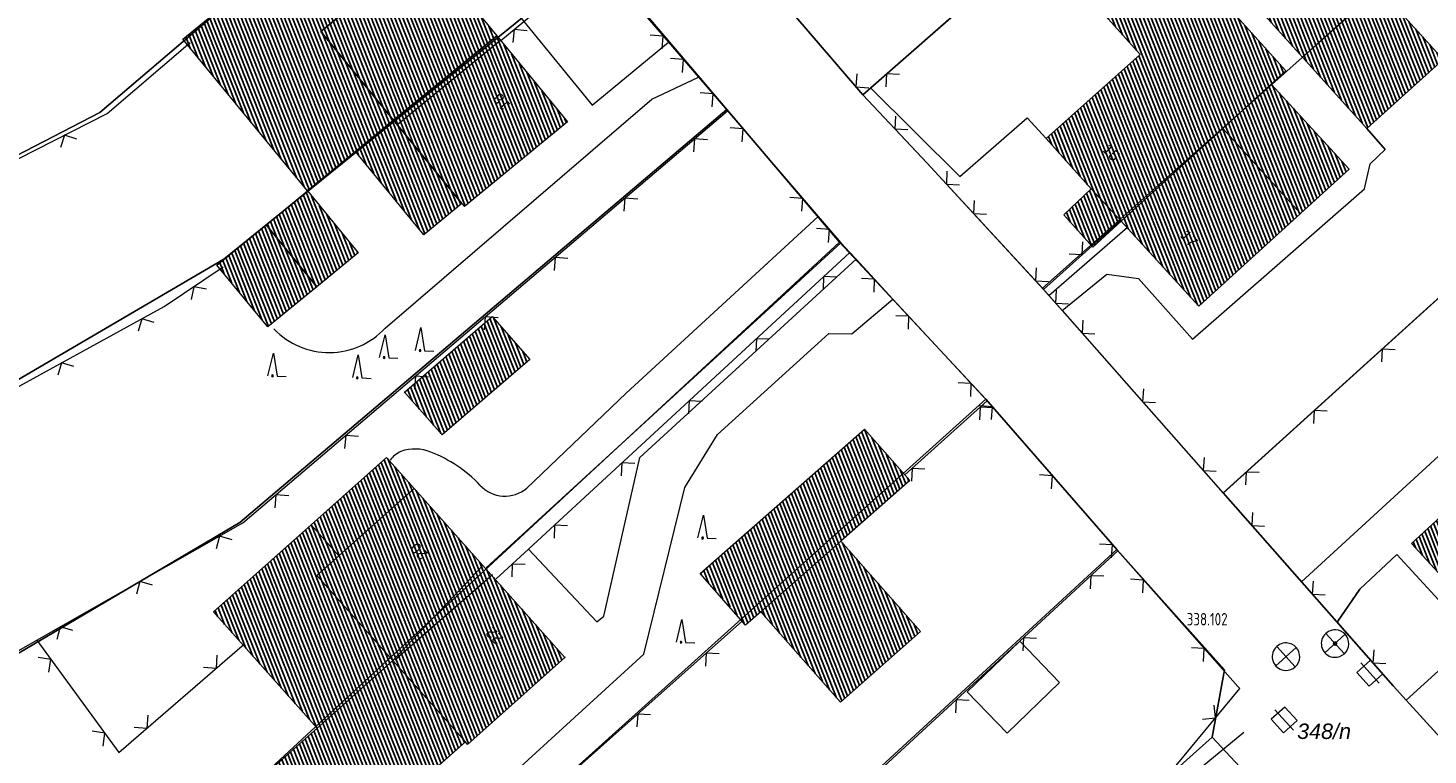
# Model space of a CAD drawing. Header units: metres. Extents: x 345144 to 348639, y 5629211 to 5635235.
# Tile 852 of 1056: x 347564 to 347641, y 5630741 to 5630780. Entities that reach past the tile are written whole.
import ezdxf
from ezdxf.enums import TextEntityAlignment as Align

# ---------------------------------------------------------------- set-up
doc = ezdxf.new("R2010")
doc.units = ezdxf.units.M
doc.header["$MEASUREMENT"] = 0
for name, color, linetype in [('028 Geländeform', 7, 'Continuous'), ('065-066 Ver_Entsorgung', 7, 'Continuous'), ('065-066 Ver_Entsorgung Ausg.', 7, 'Continuous'), ('081-083 Topographie', 7, 'Continuous'), ('AX Flurstück', 7, 'Continuous'), ('AX Gebäude', 7, 'Continuous'), ('Definitionslinie', 7, 'Continuous'), ('MG Präsentationsobjekt - Linie', 7, 'Continuous'), ('Präsentationsobjekt -Text (punktförmig)', 7, 'Continuous')]:
    doc.layers.add(name, color=color, linetype=linetype)
doc.styles.add('ARIAL', font='arial.ttf', dxfattribs={"height": 1})
doc.styles.add('ARIALIT', font='ariali.ttf', dxfattribs={"height": 1})
doc.styles.add('DIN-6776-IT', font='txt', dxfattribs={"height": 1})
pattern_1 = [(111.5294117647, (0, 0), (-0.186045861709, -0.07339575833), [])]

# ---------------------------------------------------------------- blocks, each defined once
blk = doc.blocks.new('alk_3504_nrw')
at = {"color": 134, "lineweight": 5, "true_color": 0x00b2b2, "flags": 128}
for points in [[(-0.729333, -0.684), (-0.707333, -0.707333), (0.707333, 0.707333)], [(-0.707333, 0.707333), (0.707333, -0.707333)]]:
    blk.add_lwpolyline(points, dxfattribs=at)
at = {"color": 134, "lineweight": 5, "true_color": 0x00b2b2}
for start, end in [(90, -90), (-90, 90)]:
    blk.add_arc((0, 0), 1, start, end, dxfattribs=at)
blk = doc.blocks.new('alk_043x_nrw')
h = blk.add_hatch(color=7)
edge = h.paths.add_edge_path(flags=0)
edge.add_arc((0, 0), 1, 180, 360, ccw=False)
edge.add_arc((0, 0), 1, 0, 180, ccw=False)
blk = doc.blocks.new('alk_7200_nrwx2')
at = {"true_color": 0x2e2e2e}
h = blk.add_hatch(color=250, dxfattribs=at)
edge = h.paths.add_edge_path(flags=0)
edge.add_arc((-0.020544, -0.388118), 0.055525, 180, 360, ccw=False)
edge.add_arc((-0.020544, -0.388118), 0.055525, 0, 180, ccw=False)
at = {"color": 250, "lineweight": 5, "true_color": 0x2e2e2e, "flags": 128}
blk.add_lwpolyline([(-0.298168, -0.388118), (-0.020544, 1), (0.257079, -0.388118), (0.812326, -0.388118)], dxfattribs=at)
blk.add_lwpolyline([(-0.298168, -0.388118), (-0.020544, 1), (0.257079, -0.388118), (0.812326, -0.388118)], dxfattribs=at)
at = {"color": 250, "lineweight": 5, "true_color": 0x2e2e2e}
for start, end in [(0, 180), (180, 0)]:
    blk.add_arc((-0.020544, -0.388118), 0.055525, start, end, dxfattribs=at)
blk = doc.blocks.new('3488_swc')
at = {"color": 7, "lineweight": 5, "flags": 128}
for points in [[(1, 0), (-1, 0)], [(0.666667, 0.666667), (-0.666667, 0.666667), (-0.666667, -0.666667), (0.666667, -0.666667), (0.666667, 0.666667)]]:
    blk.add_lwpolyline(points, dxfattribs=at)

msp = doc.modelspace()

# ---------------------------------------------------------------- hatches: boundary and pattern name
at = {"layer": 'AX Gebäude', "true_color": 0x4f4f4f}
h = msp.add_hatch(dxfattribs=at)
h.set_pattern_fill('_USER', color=251, scale=0.2, angle=111.52941176, style=0, pattern_type=0)
h.set_pattern_definition(pattern_1)
h.paths.add_polyline_path([(347582.304, 5630773.556), (347579.678, 5630771.401), (347572.883, 5630779.681), (347580.297, 5630785.765), (347583.116, 5630782.33), (347580.403, 5630780.105), (347584.379, 5630775.259)], flags=0)
h = msp.add_hatch(dxfattribs=at)
h.set_pattern_fill('_USER', color=251, scale=0.2, angle=111.52941176, style=0, pattern_type=0)
h.set_pattern_definition(pattern_1)
h.paths.add_polyline_path([(347633.98, 5630778.711), (347631.603, 5630781.343), (347636.43, 5630785.701), (347638.807, 5630783.069), (347638.147, 5630782.473)], flags=0)
h = msp.add_hatch(dxfattribs=at)
h.set_pattern_fill('_USER', color=251, scale=0.2, angle=111.52941176, style=0, pattern_type=0)
h.set_pattern_definition(pattern_1)
h.paths.add_polyline_path([(347583.116, 5630782.33), (347586.032, 5630784.723), (347590.008, 5630779.878), (347584.379, 5630775.259), (347580.403, 5630780.105)], flags=0)
h = msp.add_hatch(dxfattribs=at)
h.set_pattern_fill('_USER', color=251, scale=0.2, angle=111.52941176, style=0, pattern_type=0)
h.set_pattern_definition(pattern_1)
h.paths.add_polyline_path([(347622.445, 5630771.51), (347619.995, 5630774.262), (347625.134, 5630778.846), (347622.76, 5630781.494), (347626.765, 5630784.994), (347631.063, 5630780.196), (347633.075, 5630777.953), (347632.283, 5630777.235), (347629.631, 5630774.813), (347624.09, 5630769.751)], flags=0)
h = msp.add_hatch(dxfattribs=at)
h.set_pattern_fill('_USER', color=251, scale=0.2, angle=111.52941176, style=0, pattern_type=0)
h.set_pattern_definition(pattern_1)
h.paths.add_polyline_path([(347633.98, 5630778.711), (347638.147, 5630782.473), (347641.663, 5630778.58), (347637.495, 5630774.817)], flags=0)
h = msp.add_hatch(dxfattribs=at)
h.set_pattern_fill('_USER', color=251, scale=0.2, angle=111.52941176, style=0, pattern_type=0)
h.set_pattern_definition(pattern_1)
h.paths.add_polyline_path([(347584.379, 5630775.259), (347590.008, 5630779.878), (347593.872, 5630775.17), (347588.243, 5630770.551), (347588.105, 5630770.719)], flags=0)
h = msp.add_hatch(dxfattribs=at)
h.set_pattern_fill('_USER', color=251, scale=0.2, angle=111.52941176, style=0, pattern_type=0)
h.set_pattern_definition(pattern_1)
h.paths.add_polyline_path([(347632.283, 5630777.235), (347636.525, 5630772.585), (347633.875, 5630770.166), (347629.631, 5630774.813)], flags=0)
h = msp.add_hatch(dxfattribs=at)
h.set_pattern_fill('_USER', color=251, scale=0.2, angle=111.52941176, style=0, pattern_type=0)
h.set_pattern_definition(pattern_1)
h.paths.add_polyline_path([(347584.379, 5630775.259), (347588.105, 5630770.719), (347586.03, 5630769.015), (347582.304, 5630773.556)], flags=0)
h = msp.add_hatch(dxfattribs=at)
h.set_pattern_fill('_USER', color=251, scale=0.2, angle=111.52941176, style=0, pattern_type=0)
h.set_pattern_definition(pattern_1)
h.paths.add_polyline_path([(347633.875, 5630770.166), (347628.335, 5630765.106), (347624.09, 5630769.751), (347629.631, 5630774.813)], flags=0)
h = msp.add_hatch(dxfattribs=at)
h.set_pattern_fill('_USER', color=251, scale=0.2, angle=111.52941176, style=0, pattern_type=0)
h.set_pattern_definition(pattern_1)
h.paths.add_polyline_path([(347577.418, 5630769.547), (347579.678, 5630771.401), (347582.447, 5630768.026), (347580.187, 5630766.172)], flags=0)
h = msp.add_hatch(dxfattribs=at)
h.set_pattern_fill('_USER', color=251, scale=0.2, angle=111.52941176, style=0, pattern_type=0)
h.set_pattern_definition(pattern_1)
h.paths.add_polyline_path([(347622.445, 5630771.51), (347624.09, 5630769.751), (347622.546, 5630768.334), (347620.956, 5630770.09)], flags=0)
h = msp.add_hatch(dxfattribs=at)
h.set_pattern_fill('_USER', color=251, scale=0.2, angle=111.52941176, style=0, pattern_type=0)
h.set_pattern_definition(pattern_1)
h.paths.add_polyline_path([(347580.187, 5630766.172), (347577.512, 5630763.976), (347574.742, 5630767.351), (347577.418, 5630769.547)], flags=0)
h = msp.add_hatch(dxfattribs=at)
h.set_pattern_fill('_USER', color=251, scale=0.2, angle=111.52941176, style=0, pattern_type=0)
h.set_pattern_definition(pattern_1)
h.paths.add_polyline_path([(347584.968, 5630760.425), (347589.761, 5630764.543), (347591.81, 5630762.195), (347587.023, 5630758.085)], flags=0)
h = msp.add_hatch(dxfattribs=at)
h.set_pattern_fill('_USER', color=251, scale=0.2, angle=111.52941176, style=0, pattern_type=0)
h.set_pattern_definition(pattern_1)
h.paths.add_polyline_path([(347604.417, 5630748.431), (347603.592, 5630747.703), (347601.119, 5630750.51), (347610.074, 5630758.399), (347612.547, 5630755.592), (347608.793, 5630752.285)], flags=0)
h = msp.add_hatch(dxfattribs=at)
h.set_pattern_fill('_USER', color=251, scale=0.2, angle=111.52941176, style=0, pattern_type=0)
h.set_pattern_definition(pattern_1)
h.paths.add_polyline_path([(347579.885, 5630753.173), (347584.001, 5630756.844), (347585.509, 5630755.154), (347581.393, 5630751.483)], flags=0)
h = msp.add_hatch(dxfattribs=at)
h.set_pattern_fill('_USER', color=251, scale=0.2, angle=111.52941176, style=0, pattern_type=0)
h.set_pattern_definition(pattern_1)
h.paths.add_polyline_path([(347644.118, 5630747.601), (347639.93, 5630752.157), (347645.129, 5630756.936), (347649.317, 5630752.38)], flags=0)
h = msp.add_hatch(dxfattribs=at)
h.set_pattern_fill('_USER', color=251, scale=0.2, angle=111.52941176, style=0, pattern_type=0)
h.set_pattern_definition(pattern_1)
h.paths.add_polyline_path([(347581.393, 5630751.483), (347585.509, 5630755.154), (347589.254, 5630750.954), (347584.337, 5630745.757), (347580.188, 5630750.409)], flags=0)
h = msp.add_hatch(dxfattribs=at)
h.set_pattern_fill('_USER', color=251, scale=0.2, angle=111.52941176, style=0, pattern_type=0)
h.set_pattern_definition(pattern_1)
h.paths.add_polyline_path([(347584.337, 5630745.757), (347580.206, 5630742.074), (347574.55, 5630748.416), (347579.885, 5630753.173), (347581.393, 5630751.483), (347580.188, 5630750.409)], flags=0)
h = msp.add_hatch(dxfattribs=at)
h.set_pattern_fill('_USER', color=251, scale=0.2, angle=111.52941176, style=0, pattern_type=0)
h.set_pattern_definition(pattern_1)
h.paths.add_polyline_path([(347608.793, 5630752.285), (347613.144, 5630747.347), (347608.768, 5630743.492), (347604.417, 5630748.431)], flags=0)
h = msp.add_hatch(dxfattribs=at)
h.set_pattern_fill('_USER', color=251, scale=0.2, angle=111.52941176, style=0, pattern_type=0)
h.set_pattern_definition(pattern_1)
h.paths.add_polyline_path([(347588.297, 5630741.316), (347584.337, 5630745.757), (347589.254, 5630750.954), (347593.734, 5630745.931), (347588.413, 5630741.186)], flags=0)
h = msp.add_hatch(dxfattribs=at)
h.set_pattern_fill('_USER', color=251, scale=0.2, angle=111.52941176, style=0, pattern_type=0)
h.set_pattern_definition(pattern_1)
h.paths.add_polyline_path([(347588.297, 5630741.316), (347578.019, 5630732.202), (347577.893, 5630732.345), (347574.085, 5630736.615), (347580.206, 5630742.074), (347584.337, 5630745.757)], flags=0)

# ---------------------------------------------------------------- linework, layer by layer
at = {"layer": '081-083 Topographie', "color": 7, "linetype": 'Continuous', "lineweight": 5, "flags": 128}
for points in [[(347609.986, 5630776.659), (347610.412, 5630777.033), (347610.412, 5630777.033), (347615.922, 5630781.862), (347615.922, 5630781.862), (347651.075, 5630812.675)], [(347629.652, 5630754.909), (347669.238, 5630790.774)], [(347591.547, 5630788.648), (347587.624, 5630785.365), (347587.624, 5630785.365), (347591.491, 5630780.648), (347591.491, 5630780.648), (347595.224, 5630776.094), (347595.224, 5630776.094), (347599.384, 5630779.529)], [(347600.585, 5630787.618), (347605.991, 5630781.315), (347605.991, 5630781.315), (347609.986, 5630776.659)], [(347590.226, 5630779.608), (347591.491, 5630780.648), (347591.491, 5630780.648), (347595.552, 5630783.988)], [(347595.552, 5630783.988), (347599.384, 5630779.529), (347599.384, 5630779.529), (347601.023, 5630777.622), (347601.023, 5630777.622), (347602.611, 5630775.775)], [(347568.742, 5630775.625), (347573.271, 5630779.512)], [(347583.918, 5630763.918), (347598.481, 5630776.414), (347598.481, 5630776.414), (347601.023, 5630777.622)], [(347609.986, 5630776.659), (347613.504, 5630772.913), (347613.504, 5630772.913), (347615.601, 5630770.636), (347615.601, 5630770.636), (347619.848, 5630766.026)], [(347610.412, 5630777.033), (347615.288, 5630772.188), (347615.288, 5630772.188), (347618.955, 5630775.389), (347618.955, 5630775.389), (347619.995, 5630774.261)], [(347555.192, 5630768.737), (347568.742, 5630775.625)], [(347564.916, 5630746.871), (347576.158, 5630753.275), (347576.158, 5630753.275), (347602.611, 5630775.775)], [(347602.611, 5630775.775), (347607.553, 5630770.015), (347607.553, 5630770.015), (347608.79, 5630768.575), (347608.79, 5630768.575), (347609.277, 5630768.049)], [(347620.868, 5630764.868), (347623.311, 5630766.86), (347623.311, 5630766.86), (347625.029, 5630766.625), (347625.029, 5630766.625), (347627.991, 5630763.309), (347627.991, 5630763.309), (347637.373, 5630771.521), (347637.373, 5630771.521), (347637.682, 5630772.892), (347637.682, 5630772.892), (347638.498, 5630773.664), (347638.498, 5630773.664), (347637.495, 5630774.817)], [(347591.661, 5630755.181), (347597.073, 5630760.366), (347597.073, 5630760.366), (347607.553, 5630770.015)], [(347619.848, 5630766.026), (347624.082, 5630769.828)], [(347620.137, 5630765.697), (347624.428, 5630769.431)], [(347589.441, 5630750.823), (347608.79, 5630768.575)], [(347589.978, 5630750.228), (347591.739, 5630751.837), (347591.739, 5630751.837), (347609.277, 5630768.049)], [(347591.739, 5630751.837), (347595.478, 5630747.868), (347595.478, 5630747.868), (347595.862, 5630748.181), (347595.862, 5630748.181), (347597.811, 5630756.842), (347597.811, 5630756.842), (347609.625, 5630767.673)], [(347609.277, 5630768.049), (347609.625, 5630767.673), (347609.625, 5630767.673), (347611.635, 5630765.502), (347611.635, 5630765.502), (347616.775, 5630759.951)], [(347560.651, 5630758.951), (347571.852, 5630765.09), (347571.852, 5630765.09), (347575.088, 5630767.251)], [(347633.923, 5630750.067), (347647.992, 5630762.971), (347647.992, 5630762.971), (347645.832, 5630765.364), (347645.832, 5630765.364), (347646.44, 5630765.924), (347646.44, 5630765.924), (347648.667, 5630763.549), (347648.667, 5630763.549), (347652.551, 5630767.219), (347652.551, 5630767.219), (347657.492, 5630766.016)], [(347619.848, 5630766.026), (347620.137, 5630765.697), (347620.137, 5630765.697), (347620.868, 5630764.868), (347620.868, 5630764.868), (347629.652, 5630754.909)], [(347570.791, 5630734.852), (347577.844, 5630727.2), (347577.844, 5630727.2), (347585.462, 5630732.424), (347585.462, 5630732.424), (347586.604, 5630735.666), (347586.604, 5630735.666), (347586.885, 5630735.923), (347586.885, 5630735.923), (347598.04, 5630746.118), (347598.04, 5630746.118), (347600.277, 5630755.212), (347600.277, 5630755.212), (347602.062, 5630758.109), (347602.062, 5630758.109), (347608.13, 5630763.623), (347608.13, 5630763.623), (347609.395, 5630763.592), (347609.395, 5630763.592), (347611.635, 5630765.502)], [(347612.29, 5630755.908), (347616.775, 5630759.951)], [(347616.775, 5630759.951), (347623.903, 5630751.747)], [(347604.837, 5630734.092), (347606.254, 5630735.478), (347606.254, 5630735.478), (347623.903, 5630751.747)], [(347643.732, 5630739.112), (347647.428, 5630742.53), (347647.428, 5630742.53), (347639.131, 5630751.556), (347639.131, 5630751.556), (347637.106, 5630749.666), (347637.106, 5630749.666), (347635.87, 5630747.859)], [(347588.256, 5630734.427), (347603.416, 5630747.932)], [(347540.701, 5630732.98), (347564.916, 5630746.871)], [(347564.916, 5630746.871), (347569.392, 5630740.747), (347569.392, 5630740.747), (347576.247, 5630746.682)]]:
    msp.add_lwpolyline(points, dxfattribs=at)
at = {"layer": '081-083 Topographie', "color": 7, "linetype": 'Continuous', "lineweight": 5}
for centre, radius, start, end in [((347580.862, 5630766.726), 4.150006, -136.49382442, -42.57829285), ((347585.446, 5630755.763), 1.567209, 114.97935723, 143.32752195), ((347585.542, 5630754.994), 2.317469, 68.08381547, 109.09169482), ((347583.732, 5630750.234), 7.409705, 43.62201675, 68.8375771), ((347590.463, 5630756.586), 1.845613, -137.78895897, -49.54679963)]:
    msp.add_arc(centre, radius, start, end, dxfattribs=at)
at = {"layer": 'AX Flurstück', "color": 8, "linetype": 'Continuous', "lineweight": 13, "true_color": 0x808080, "flags": 128}
for points in [[(347539.919, 5630863.023), (347550.548, 5630847.853), (347556.558, 5630840.383), (347564.905, 5630830.008), (347573.566, 5630820.111), (347582.394, 5630808.861), (347588.9, 5630801.196), (347591.323, 5630798.341), (347600.584, 5630787.618), (347609.986, 5630776.659), (347613.481, 5630772.94), (347619.801, 5630766.093), (347629.655, 5630754.911), (347638.942, 5630744.373), (347639.65, 5630743.595), (347649.242, 5630733.056)], [(347645.117, 5630724.206), (347637.785, 5630732.476), (347632.133, 5630738.261), (347630.57, 5630739.952), (347629.064, 5630741.583), (347629.72, 5630745.263), (347623.855, 5630751.819), (347616.7, 5630760.032), (347608.712, 5630768.609), (347602.564, 5630775.856), (347595.499, 5630784.186), (347588.278, 5630792.699), (347584.429, 5630797.208), (347581.221, 5630801.062), (347574.178, 5630809.52), (347567.123, 5630817.994), (347560.215, 5630826.291), (347553.092, 5630835.091), (347546.167, 5630843.646), (347536.938, 5630857.234)], [(347600.584, 5630787.618), (347643.171, 5630824.054), (347644.834, 5630821.635), (347651.075, 5630812.675), (347609.986, 5630776.659), (347600.584, 5630787.618)], [(347609.986, 5630776.659), (347651.075, 5630812.675), (347651.51, 5630812.047), (347652.517, 5630810.726), (347659.98, 5630801.827), (347619.801, 5630766.093), (347613.481, 5630772.94), (347609.986, 5630776.659)], [(347619.801, 5630766.093), (347659.98, 5630801.827), (347660.458, 5630801.257), (347668.99, 5630791.084), (347669.238, 5630790.774), (347629.655, 5630754.911), (347619.801, 5630766.093)], [(347515.699, 5630762.947), (347561.131, 5630784.18), (347581.221, 5630801.062), (347584.429, 5630797.208), (347588.278, 5630792.699), (347568.341, 5630775.68), (347523.954, 5630752.692), (347515.699, 5630762.947)], [(347523.954, 5630752.692), (347568.341, 5630775.68), (347588.278, 5630792.699), (347595.499, 5630784.186), (347575.122, 5630767.679), (347532.309, 5630742.592), (347523.954, 5630752.692)], [(347629.655, 5630754.911), (347669.238, 5630790.774), (347677.274, 5630781.181), (347678.906, 5630779.243), (347639.65, 5630743.595), (347638.942, 5630744.373), (347629.655, 5630754.911)], [(347532.309, 5630742.592), (347575.122, 5630767.679), (347595.499, 5630784.186), (347602.564, 5630775.856), (347575.99, 5630753.306), (347540.637, 5630732.418), (347532.309, 5630742.592)], [(347639.65, 5630743.595), (347678.906, 5630779.243), (347679.097, 5630779.016), (347685.71, 5630772.333), (347688.622, 5630769.383), (347649.242, 5630733.056), (347639.65, 5630743.595)], [(347540.637, 5630732.418), (347575.99, 5630753.306), (347602.564, 5630775.856), (347608.712, 5630768.609), (347575.51, 5630737.881), (347548.955, 5630722.314), (347540.637, 5630732.418)], [(347548.955, 5630722.314), (347575.51, 5630737.881), (347608.712, 5630768.609), (347616.7, 5630760.032), (347582.772, 5630729.511), (347557.71, 5630712.21), (347554.922, 5630714.965), (347548.955, 5630722.314)], [(347557.71, 5630712.21), (347582.772, 5630729.511), (347616.7, 5630760.032), (347623.855, 5630751.819), (347590.177, 5630720.81), (347566.128, 5630702.301), (347557.71, 5630712.21)], [(347566.128, 5630702.301), (347590.177, 5630720.81), (347623.855, 5630751.819), (347629.72, 5630745.263), (347629.064, 5630741.583), (347601.813, 5630717.189), (347574.56, 5630692.794), (347566.128, 5630702.301)], [(347629.064, 5630741.583), (347630.57, 5630739.952), (347602.974, 5630715.978), (347575.727, 5630691.479), (347574.56, 5630692.794), (347601.813, 5630717.189), (347629.064, 5630741.583)]]:
    msp.add_lwpolyline(points, dxfattribs=at)
at = {"layer": 'AX Gebäude', "color": 7, "linetype": 'Continuous', "lineweight": 5, "flags": 128}
for points in [[(347582.304, 5630773.556), (347579.678, 5630771.401), (347572.883, 5630779.681), (347580.297, 5630785.765), (347583.116, 5630782.33), (347580.403, 5630780.105), (347584.379, 5630775.259), (347582.304, 5630773.556)], [(347633.98, 5630778.711), (347631.603, 5630781.343), (347636.43, 5630785.701), (347638.807, 5630783.069), (347638.147, 5630782.473), (347633.98, 5630778.711)], [(347583.116, 5630782.33), (347586.032, 5630784.723), (347590.008, 5630779.878), (347584.379, 5630775.259), (347580.403, 5630780.105), (347583.116, 5630782.33)], [(347622.445, 5630771.51), (347619.995, 5630774.262), (347625.134, 5630778.846), (347622.76, 5630781.494), (347626.765, 5630784.994), (347631.063, 5630780.196), (347633.075, 5630777.953), (347632.283, 5630777.235), (347629.631, 5630774.813), (347624.09, 5630769.751), (347622.445, 5630771.51)], [(347633.98, 5630778.711), (347638.147, 5630782.473), (347641.663, 5630778.58), (347637.495, 5630774.817), (347633.98, 5630778.711)], [(347584.379, 5630775.259), (347590.008, 5630779.878), (347593.872, 5630775.17), (347588.243, 5630770.551), (347588.105, 5630770.719), (347584.379, 5630775.259)], [(347632.283, 5630777.235), (347636.525, 5630772.585), (347633.875, 5630770.166), (347629.631, 5630774.813), (347632.283, 5630777.235)], [(347584.379, 5630775.259), (347588.105, 5630770.719), (347586.03, 5630769.015), (347582.304, 5630773.556), (347584.379, 5630775.259)], [(347633.875, 5630770.166), (347628.335, 5630765.106), (347624.09, 5630769.751), (347629.631, 5630774.813), (347633.875, 5630770.166)], [(347577.418, 5630769.547), (347579.678, 5630771.401), (347582.447, 5630768.026), (347580.187, 5630766.172), (347577.418, 5630769.547)], [(347622.445, 5630771.51), (347624.09, 5630769.751), (347622.546, 5630768.334), (347620.956, 5630770.09), (347622.445, 5630771.51)], [(347580.187, 5630766.172), (347577.512, 5630763.976), (347574.742, 5630767.351), (347577.418, 5630769.547), (347580.187, 5630766.172)], [(347584.968, 5630760.425), (347589.761, 5630764.543), (347591.81, 5630762.195), (347587.023, 5630758.085), (347584.968, 5630760.425)], [(347604.417, 5630748.431), (347603.592, 5630747.703), (347601.119, 5630750.51), (347610.074, 5630758.399), (347612.547, 5630755.592), (347608.793, 5630752.285), (347604.417, 5630748.431)], [(347579.885, 5630753.173), (347584.001, 5630756.844), (347585.509, 5630755.154), (347581.393, 5630751.483), (347579.885, 5630753.173)], [(347644.118, 5630747.601), (347639.93, 5630752.157), (347645.129, 5630756.936), (347649.317, 5630752.38), (347644.118, 5630747.601)], [(347581.393, 5630751.483), (347585.509, 5630755.154), (347589.254, 5630750.954), (347584.337, 5630745.757), (347580.188, 5630750.409), (347581.393, 5630751.483)], [(347584.337, 5630745.757), (347580.206, 5630742.074), (347574.55, 5630748.416), (347579.885, 5630753.173), (347581.393, 5630751.483), (347580.188, 5630750.409), (347584.337, 5630745.757)], [(347608.793, 5630752.285), (347613.144, 5630747.347), (347608.768, 5630743.492), (347604.417, 5630748.431), (347608.793, 5630752.285)], [(347588.297, 5630741.316), (347584.337, 5630745.757), (347589.254, 5630750.954), (347593.734, 5630745.931), (347588.413, 5630741.186), (347588.297, 5630741.316)], [(347588.297, 5630741.316), (347578.019, 5630732.202), (347577.893, 5630732.345), (347574.085, 5630736.615), (347580.206, 5630742.074), (347584.337, 5630745.757), (347588.297, 5630741.316)]]:
    msp.add_lwpolyline(points, dxfattribs=at)
at = {"layer": 'Definitionslinie', "color": 7, "linetype": 'Continuous', "lineweight": 5, "flags": 128}
for points in [[(347629.652, 5630754.909), (347669.238, 5630790.774)], [(347587.624, 5630785.365), (347591.491, 5630780.648), (347591.491, 5630780.648), (347595.224, 5630776.094)], [(347590.226, 5630779.608), (347591.491, 5630780.648), (347591.491, 5630780.648), (347595.552, 5630783.988)], [(347595.552, 5630783.988), (347599.384, 5630779.529)], [(347605.991, 5630781.315), (347609.986, 5630776.659)], [(347610.412, 5630777.033), (347615.922, 5630781.862)], [(347591.662, 5630780.141), (347590.958, 5630780.21), (347590.889, 5630779.506)], [(347591.662, 5630780.141), (347590.958, 5630780.21), (347590.889, 5630779.506)], [(347599.044, 5630779.157), (347599.097, 5630779.862), (347598.392, 5630779.916)], [(347599.044, 5630779.157), (347599.097, 5630779.862), (347598.392, 5630779.916)], [(347568.742, 5630775.625), (347573.271, 5630779.512)], [(347595.224, 5630776.094), (347599.384, 5630779.529)], [(347599.384, 5630779.529), (347601.023, 5630777.622)], [(347600.15, 5630777.87), (347600.204, 5630778.576), (347599.498, 5630778.629)], [(347600.15, 5630777.87), (347600.204, 5630778.576), (347599.498, 5630778.629)], [(347598.481, 5630776.414), (347601.023, 5630777.622)], [(347601.023, 5630777.622), (347602.611, 5630775.775)], [(347609.67, 5630777.795), (347609.616, 5630777.09), (347610.322, 5630777.036)], [(347609.67, 5630777.795), (347609.616, 5630777.09), (347610.322, 5630777.036)], [(347611.992, 5630777.753), (347611.287, 5630777.8), (347611.24, 5630777.094)], [(347611.992, 5630777.753), (347611.287, 5630777.8), (347611.24, 5630777.094)], [(347601.764, 5630775.993), (347601.817, 5630776.699), (347601.112, 5630776.752)], [(347601.764, 5630775.993), (347601.817, 5630776.699), (347601.112, 5630776.752)], [(347609.986, 5630776.659), (347610.412, 5630777.033)], [(347609.986, 5630776.659), (347613.504, 5630772.913)], [(347610.412, 5630777.033), (347615.288, 5630772.188)], [(347583.918, 5630763.918), (347598.481, 5630776.414)], [(347555.192, 5630768.737), (347568.742, 5630775.625)], [(347576.158, 5630753.275), (347602.611, 5630775.775)], [(347602.611, 5630775.775), (347607.553, 5630770.015)], [(347611.767, 5630775.493), (347611.745, 5630774.786), (347612.452, 5630774.764)], [(347611.767, 5630775.493), (347611.745, 5630774.786), (347612.452, 5630774.764)], [(347615.288, 5630772.188), (347618.955, 5630775.389)], [(347618.955, 5630775.389), (347619.995, 5630774.261)], [(347567.096, 5630774.228), (347566.424, 5630774.447), (347566.205, 5630773.774)], [(347567.096, 5630774.228), (347566.424, 5630774.447), (347566.205, 5630773.774)], [(347603.4, 5630774.087), (347603.454, 5630774.792), (347602.749, 5630774.846)], [(347603.4, 5630774.087), (347603.454, 5630774.792), (347602.749, 5630774.846)], [(347637.495, 5630774.817), (347638.498, 5630773.664)], [(347601.515, 5630774.187), (347600.81, 5630774.243), (347600.753, 5630773.539)], [(347601.515, 5630774.187), (347600.81, 5630774.243), (347600.753, 5630773.539)], [(347637.682, 5630772.892), (347638.498, 5630773.664)], [(347613.504, 5630772.913), (347615.601, 5630770.636)], [(347637.373, 5630771.521), (347637.682, 5630772.892)], [(347614.582, 5630772.481), (347614.553, 5630771.775), (347615.259, 5630771.745)], [(347614.582, 5630772.481), (347614.553, 5630771.775), (347615.259, 5630771.745)], [(347627.991, 5630763.309), (347637.373, 5630771.521)], [(347597.707, 5630770.947), (347597.002, 5630771.004), (347596.945, 5630770.299)], [(347597.707, 5630770.947), (347597.002, 5630771.004), (347596.945, 5630770.299)], [(347606.656, 5630770.293), (347606.71, 5630770.998), (347606.005, 5630771.051)], [(347606.656, 5630770.293), (347606.71, 5630770.998), (347606.005, 5630771.051)], [(347615.601, 5630770.636), (347619.848, 5630766.026)], [(347616.06, 5630770.876), (347616.031, 5630770.17), (347616.737, 5630770.141)], [(347616.06, 5630770.876), (347616.031, 5630770.17), (347616.737, 5630770.141)], [(347597.073, 5630760.366), (347607.553, 5630770.015)], [(347607.553, 5630770.015), (347608.79, 5630768.575)], [(347619.848, 5630766.026), (347624.082, 5630769.828)], [(347608.118, 5630768.59), (347608.172, 5630769.295), (347607.466, 5630769.348)], [(347608.118, 5630768.59), (347608.172, 5630769.295), (347607.466, 5630769.348)], [(347620.137, 5630765.697), (347624.428, 5630769.431)], [(347589.441, 5630750.823), (347608.79, 5630768.575)], [(347608.79, 5630768.575), (347609.277, 5630768.049)], [(347621.259, 5630767.965), (347621.965, 5630767.927), (347622.003, 5630768.633)], [(347621.259, 5630767.965), (347621.965, 5630767.927), (347622.003, 5630768.633)], [(347591.739, 5630751.837), (347609.277, 5630768.049)], [(347593.898, 5630767.708), (347593.193, 5630767.764), (347593.136, 5630767.06)], [(347593.898, 5630767.708), (347593.193, 5630767.764), (347593.136, 5630767.06)], [(347597.811, 5630756.842), (347609.625, 5630767.673)], [(347609.277, 5630768.049), (347609.625, 5630767.673)], [(347609.625, 5630767.673), (347611.635, 5630765.502)], [(347571.852, 5630765.09), (347575.088, 5630767.251)], [(347608.558, 5630766.703), (347607.851, 5630766.731), (347607.823, 5630766.024)], [(347608.558, 5630766.703), (347607.851, 5630766.731), (347607.823, 5630766.024)], [(347619.447, 5630767.199), (347619.418, 5630766.492), (347620.125, 5630766.463)], [(347619.447, 5630767.199), (347619.418, 5630766.492), (347620.125, 5630766.463)], [(347620.868, 5630764.868), (347623.311, 5630766.86)], [(347623.311, 5630766.86), (347625.029, 5630766.625)], [(347574.163, 5630766.032), (347573.47, 5630766.171), (347573.332, 5630765.477)], [(347574.163, 5630766.032), (347573.47, 5630766.171), (347573.332, 5630765.477)], [(347610.603, 5630765.881), (347610.63, 5630766.588), (347609.923, 5630766.615)], [(347610.603, 5630765.881), (347610.63, 5630766.588), (347609.923, 5630766.615)], [(347619.848, 5630766.026), (347620.137, 5630765.697)], [(347620.547, 5630765.988), (347620.503, 5630765.283), (347621.208, 5630765.238)], [(347620.547, 5630765.988), (347620.503, 5630765.283), (347621.208, 5630765.238)], [(347625.029, 5630766.625), (347627.991, 5630763.309)], [(347609.395, 5630763.592), (347611.635, 5630765.502)], [(347611.635, 5630765.502), (347616.775, 5630759.951)], [(347620.137, 5630765.697), (347620.868, 5630764.868)], [(347560.651, 5630758.951), (347571.852, 5630765.09)], [(347571.315, 5630764.225), (347570.636, 5630764.424), (347570.438, 5630763.745)], [(347571.315, 5630764.225), (347570.636, 5630764.424), (347570.438, 5630763.745)], [(347590.089, 5630764.468), (347589.385, 5630764.525), (347589.328, 5630763.82)], [(347590.089, 5630764.468), (347589.385, 5630764.525), (347589.328, 5630763.82)], [(347612.479, 5630763.854), (347612.506, 5630764.561), (347611.8, 5630764.588)], [(347612.479, 5630763.854), (347612.506, 5630764.561), (347611.8, 5630764.588)], [(347620.868, 5630764.868), (347629.652, 5630754.909)], [(347602.062, 5630758.109), (347608.13, 5630763.623)], [(347608.13, 5630763.623), (347609.395, 5630763.592)], [(347621.997, 5630764.344), (347621.953, 5630763.638), (347622.658, 5630763.594)], [(347621.997, 5630764.344), (347621.953, 5630763.638), (347622.658, 5630763.594)], [(347604.886, 5630763.309), (347604.18, 5630763.337), (347604.152, 5630762.63)], [(347604.886, 5630763.309), (347604.18, 5630763.337), (347604.152, 5630762.63)], [(347633.923, 5630750.067), (347647.992, 5630762.971)], [(347639.035, 5630762.735), (347638.329, 5630762.77), (347638.294, 5630762.064)], [(347639.035, 5630762.735), (347638.329, 5630762.77), (347638.294, 5630762.064)], [(347566.93, 5630761.822), (347566.252, 5630762.021), (347566.053, 5630761.342)], [(347566.93, 5630761.822), (347566.252, 5630762.021), (347566.053, 5630761.342)], [(347586.281, 5630761.229), (347585.576, 5630761.286), (347585.519, 5630760.581)], [(347586.281, 5630761.229), (347585.576, 5630761.286), (347585.519, 5630760.581)], [(347615.876, 5630760.186), (347615.904, 5630760.892), (347615.197, 5630760.919)], [(347615.876, 5630760.186), (347615.904, 5630760.892), (347615.197, 5630760.919)], [(347625.304, 5630760.594), (347625.26, 5630759.889), (347625.966, 5630759.844)], [(347625.304, 5630760.594), (347625.26, 5630759.889), (347625.966, 5630759.844)], [(347591.661, 5630755.181), (347597.073, 5630760.366)], [(347601.215, 5630759.915), (347600.508, 5630759.943), (347600.48, 5630759.236)], [(347601.215, 5630759.915), (347600.508, 5630759.943), (347600.48, 5630759.236)], [(347612.29, 5630755.908), (347616.775, 5630759.951)], [(347616.775, 5630759.951), (347623.903, 5630751.747)], [(347617.096, 5630759.567), (347616.389, 5630759.603), (347616.353, 5630758.897)], [(347617.096, 5630759.567), (347616.389, 5630759.603), (347616.353, 5630758.897)], [(347617.01, 5630758.918), (347617.06, 5630759.623), (347616.354, 5630759.673)], [(347617.01, 5630758.918), (347617.06, 5630759.623), (347616.354, 5630759.673)], [(347635.33, 5630759.378), (347634.623, 5630759.413), (347634.589, 5630758.707)], [(347635.33, 5630759.378), (347634.623, 5630759.413), (347634.589, 5630758.707)], [(347582.472, 5630757.989), (347581.767, 5630758.046), (347581.71, 5630757.341)], [(347582.472, 5630757.989), (347581.767, 5630758.046), (347581.71, 5630757.341)], [(347600.277, 5630755.212), (347602.062, 5630758.109)], [(347595.862, 5630748.181), (347597.811, 5630756.842)], [(347628.612, 5630756.844), (347628.567, 5630756.139), (347629.273, 5630756.094)], [(347628.612, 5630756.844), (347628.567, 5630756.139), (347629.273, 5630756.094)], [(347597.543, 5630756.521), (347596.836, 5630756.549), (347596.809, 5630755.842)], [(347597.543, 5630756.521), (347596.836, 5630756.549), (347596.809, 5630755.842)], [(347613.382, 5630756.219), (347612.676, 5630756.256), (347612.639, 5630755.549)], [(347613.382, 5630756.219), (347612.676, 5630756.256), (347612.639, 5630755.549)], [(347631.624, 5630756.021), (347630.918, 5630756.056), (347630.883, 5630755.35)], [(347631.624, 5630756.021), (347630.918, 5630756.056), (347630.883, 5630755.35)], [(347598.04, 5630746.118), (347600.277, 5630755.212)], [(347620.29, 5630755.144), (347620.339, 5630755.849), (347619.634, 5630755.898)], [(347620.29, 5630755.144), (347620.339, 5630755.849), (347619.634, 5630755.898)], [(347578.663, 5630754.75), (347577.959, 5630754.807), (347577.902, 5630754.102)], [(347578.663, 5630754.75), (347577.959, 5630754.807), (347577.902, 5630754.102)], [(347629.652, 5630754.909), (347633.923, 5630750.067), (347633.923, 5630750.067), (347635.87, 5630747.859), (347635.87, 5630747.859), (347638.943, 5630744.374), (347638.943, 5630744.374), (347639.651, 5630743.597), (347639.651, 5630743.597), (347643.732, 5630739.112), (347643.732, 5630739.112), (347645.895, 5630736.735), (347645.895, 5630736.735), (347649.242, 5630733.057)], [(347631.259, 5630753.842), (347631.215, 5630753.137), (347631.92, 5630753.093)], [(347564.916, 5630746.871), (347576.158, 5630753.275)], [(347593.871, 5630753.127), (347593.165, 5630753.155), (347593.137, 5630752.448)], [(347593.871, 5630753.127), (347593.165, 5630753.155), (347593.137, 5630752.448)], [(347575.563, 5630752.361), (347574.882, 5630752.548), (347574.695, 5630751.866)], [(347575.563, 5630752.361), (347574.882, 5630752.548), (347574.695, 5630751.866)], [(347589.978, 5630750.228), (347591.739, 5630751.837)], [(347591.739, 5630751.837), (347595.478, 5630747.868)], [(347606.254, 5630735.478), (347623.903, 5630751.747)], [(347623.569, 5630751.369), (347623.618, 5630752.075), (347622.913, 5630752.124)], [(347623.569, 5630751.369), (347623.618, 5630752.075), (347622.913, 5630752.124)], [(347630.478, 5630744.129), (347630.563, 5630744.232), (347630.458, 5630744.35), (347630.458, 5630744.35), (347623.903, 5630751.747)], [(347637.106, 5630749.666), (347639.131, 5630751.556)], [(347639.131, 5630751.556), (347647.428, 5630742.53)], [(347591.565, 5630751.001), (347590.859, 5630751.033), (347590.827, 5630750.326)], [(347591.565, 5630751.001), (347590.859, 5630751.033), (347590.827, 5630750.326)], [(347571.219, 5630749.886), (347570.537, 5630750.073), (347570.35, 5630749.391)], [(347571.219, 5630749.886), (347570.537, 5630750.073), (347570.35, 5630749.391)], [(347623.138, 5630750.361), (347622.431, 5630750.39), (347622.402, 5630749.684)], [(347623.138, 5630750.361), (347622.431, 5630750.39), (347622.402, 5630749.684)], [(347625.268, 5630749.452), (347625.311, 5630750.158), (347624.605, 5630750.201)], [(347634.565, 5630750.094), (347634.522, 5630749.388), (347635.227, 5630749.343)], [(347635.87, 5630747.859), (347637.106, 5630749.666)], [(347566.874, 5630747.411), (347566.192, 5630747.598), (347566.005, 5630746.916)], [(347566.874, 5630747.411), (347566.192, 5630747.598), (347566.005, 5630746.916)], [(347588.256, 5630734.427), (347603.416, 5630747.932)], [(347595.478, 5630747.868), (347595.862, 5630748.181)], [(347540.701, 5630732.98), (347564.916, 5630746.871)], [(347564.916, 5630746.871), (347569.392, 5630740.747)], [(347619.461, 5630746.973), (347618.755, 5630747.001), (347618.726, 5630746.295)], [(347619.461, 5630746.973), (347618.755, 5630747.001), (347618.726, 5630746.295)], [(347569.392, 5630740.747), (347576.247, 5630746.682)], [(347574.004, 5630745.402), (347574.71, 5630745.351), (347574.76, 5630746.056)], [(347574.004, 5630745.402), (347574.71, 5630745.351), (347574.76, 5630746.056)], [(347586.604, 5630735.666), (347586.885, 5630735.923), (347586.885, 5630735.923), (347598.04, 5630746.118)], [(347602.142, 5630746.128), (347601.436, 5630746.168), (347601.395, 5630745.462)], [(347602.142, 5630746.128), (347601.436, 5630746.168), (347601.395, 5630745.462)], [(347628.585, 5630745.71), (347628.627, 5630746.416), (347627.921, 5630746.459)], [(347637.872, 5630746.344), (347637.828, 5630745.638), (347638.533, 5630745.595)], [(347565.57, 5630745.129), (347565.679, 5630745.827), (347564.98, 5630745.936)], [(347565.57, 5630745.129), (347565.679, 5630745.827), (347564.98, 5630745.936)], [(347625.267, 5630737.838), (347630.478, 5630744.129)], [(347615.785, 5630743.584), (347615.079, 5630743.613), (347615.05, 5630742.906)], [(347615.785, 5630743.584), (347615.079, 5630743.613), (347615.05, 5630742.906)], [(347628.532, 5630742.563), (347629.236, 5630742.63), (347629.169, 5630743.334)], [(347570.224, 5630742.129), (347570.929, 5630742.078), (347570.98, 5630742.783)], [(347570.224, 5630742.129), (347570.929, 5630742.078), (347570.98, 5630742.783)], [(347598.409, 5630742.802), (347597.703, 5630742.842), (347597.662, 5630742.137)], [(347598.409, 5630742.802), (347597.703, 5630742.842), (347597.662, 5630742.137)], [(347568.521, 5630741.092), (347568.629, 5630741.791), (347567.93, 5630741.899)], [(347568.521, 5630741.092), (347568.629, 5630741.791), (347567.93, 5630741.899)]]:
    msp.add_lwpolyline(points, dxfattribs=at)
at = {"layer": 'Definitionslinie', "color": 250, "linetype": 'Continuous', "lineweight": 13, "true_color": 0x2e2e2e, "flags": 128}
for points in [[(347590.214, 5630779.621), (347584.622, 5630775.048)], [(347589.779, 5630750.446), (347584.452, 5630745.779)], [(347618.55, 5630746.821), (347615.685, 5630744.046), (347617.866, 5630741.795), (347620.731, 5630744.57), (347618.55, 5630746.821)]]:
    msp.add_lwpolyline(points, dxfattribs=at)
at = {"layer": 'Definitionslinie', "color": 7, "linetype": 'Continuous', "lineweight": 5}
for centre, radius, start, end in [((347580.862, 5630766.726), 4.150006, -136.49382442, -42.57829285), ((347585.446, 5630755.763), 1.567209, 114.97935723, 143.32752195), ((347585.542, 5630754.994), 2.317469, 68.08381547, 109.09169482), ((347583.732, 5630750.234), 7.409705, 43.62201675, 68.8375771), ((347590.463, 5630756.586), 1.845613, -137.78895897, -49.54679963)]:
    msp.add_arc(centre, radius, start, end, dxfattribs=at)
at = {"layer": 'MG Präsentationsobjekt - Linie', "color": 251, "linetype": 'Continuous', "lineweight": 13, "true_color": 0x5e5e5e, "flags": 128}
msp.add_lwpolyline([(347626.959, 5630738.705), (347630.791, 5630741.846)], dxfattribs=at)

# ---------------------------------------------------------------- block references
at = {"layer": '028 Geländeform', "xscale": 0.125, "yscale": 0.125, "rotation": -2.325521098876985}
msp.add_blockref('alk_043x_nrw', (347635.762, 5630746.688), dxfattribs=at)
at = {"layer": '065-066 Ver_Entsorgung', "xscale": 0.75, "yscale": 0.75, "rotation": -2.325521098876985}
for p in [(347635.762, 5630746.688), (347633.085, 5630745.974)]:
    msp.add_blockref('alk_3504_nrw', p, dxfattribs=at)
at = {"layer": '065-066 Ver_Entsorgung Ausg.', "xscale": 0.75, "yscale": 0.75, "rotation": -47.97415725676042}
for p in [(347637.666, 5630745.077), (347632.984, 5630742.517)]:
    msp.add_blockref('3488_swc', p, dxfattribs=at)
at = {"layer": '081-083 Topographie', "xscale": 0.9005, "yscale": 0.9005}
for p, rotation in [((347585.857, 5630763.038), -2.325521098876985), ((347583.896, 5630762.653), -2.325463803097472), ((347577.805, 5630761.652), -2.326036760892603), ((347582.431, 5630761.55), -2.326036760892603), ((347601.275, 5630752.797), -2.326094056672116), ((347600.1, 5630747.107), -2.325521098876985)]:
    msp.add_blockref('alk_7200_nrwx2', p, dxfattribs=dict(at, rotation=rotation))

# ---------------------------------------------------------------- texts
at = {"layer": '065-066 Ver_Entsorgung Ausg.', "color": 134, "true_color": 0x00b2b2, "style": 'DIN-6776-IT', "width": 0.8}
msp.add_text('338.102', height=0.6762, dxfattribs=at).set_placement((347627.667, 5630747.682))
at = {"layer": 'Präsentationsobjekt -Text (punktförmig)', "color": 7, "style": 'ARIAL'}
for s, height, rotation, p in [('18', 0.58947, 131.20735075, (347590.485, 5630776.462)), ('15', 0.5894698, -44.87323226, (347623.337, 5630773.291)), ('17', 0.58947, -46.59207842, (347627.579, 5630768.601)), ('20', 0.5894701, 134.64507795, (347585.968, 5630751.934)), ('22', 0.5894701, 134.64507795, (347590.088, 5630747.315))]:
    msp.add_text(s, height=height, rotation=rotation, dxfattribs=at).set_placement(p, align=Align.CENTER)
at = {"layer": 'Präsentationsobjekt -Text (punktförmig)', "color": 8, "true_color": 0x808080, "style": 'ARIALIT'}
msp.add_text('348/n', height=0.8421, dxfattribs=at).set_placement((347635.161, 5630741.901), align=Align.MIDDLE_CENTER)

doc.saveas('drawing.dxf')
